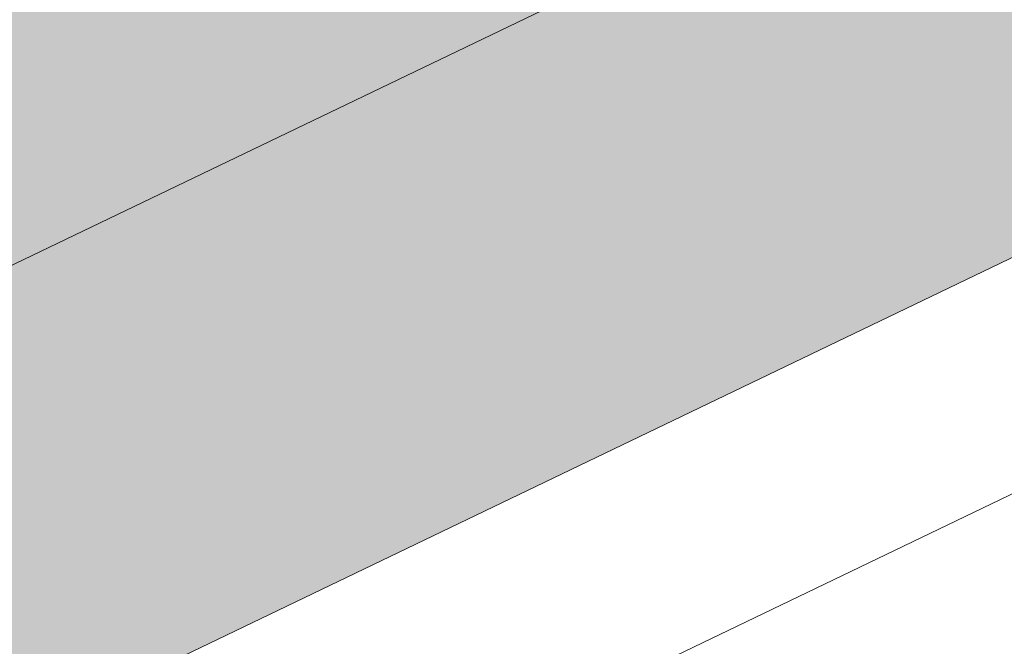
# Model space of a CAD drawing. Header units: metres. Extents: x 163628 to 167676, y 402708 to 405373.
# Tile 573 of 656: x 166398.376 to 166399.3, y 404373.814 to 404374.402. Entities that reach past the tile are written whole.
import ezdxf

# ---------------------------------------------------------------- set-up
doc = ezdxf.new("R2010")
doc.units = ezdxf.units.M
doc.linetypes.add('X-CA190022.004-UO-DWM_Snelfietsroute$0$VH-OPSLUITBAND_150X250', pattern=[24, 16, -2, 4, -2])
doc.layers.add('X-CA190022.004-UO-ARC_Arcering$0$N-WE-VH-VERHARDING-FIETSSTRAAT_GRIJS-A', color=251, linetype='Continuous', lineweight=0, transparency=0.5)
doc.layers.add('X-CA190022.004-UO-ARC_Arcering$0$N-WE-VH-VERHARDING-FIETSSTRAAT_ROOD-A', color=13, linetype='Continuous', lineweight=0, transparency=0.5)
for name, color, linetype, lineweight in [('X-CA190022.004-UO-DWM_Snelfietsroute$0$N-WE-VH-KANTOPSLUITING_ACHTERKANTBAND-G', 7, 'Continuous', 18), ('X-CA190022.004-UO-DWM_Snelfietsroute$0$N-WE-VH-KANTOPSLUITING_OPSLUITBAND_200X250-G', 7, 'X-CA190022.004-UO-DWM_Snelfietsroute$0$VH-OPSLUITBAND_150X250', 18), ('X-CA190022.004-UO-DWM_Snelfietsroute$0$N-WE-VH-VERHARDING-G', 7, 'Continuous', 18)]:
    doc.layers.add(name, color=color, linetype=linetype, lineweight=lineweight)

msp = doc.modelspace()

# ---------------------------------------------------------------- hatches: boundary and pattern name
at = {"layer": 'X-CA190022.004-UO-ARC_Arcering$0$N-WE-VH-VERHARDING-FIETSSTRAAT_GRIJS-A'}
h = msp.add_hatch(color=256, dxfattribs=at)
h.dxf.hatch_style = 1
h.paths.add_polyline_path([(166407.56451, 404378.14436), (166407.39135, 404378.50494), (166403.02761, 404376.4094), (166398.52038, 404374.24495), (166394.78037, 404372.44893), (166394.95353, 404372.08836), (166398.69354, 404373.88437), (166403.20077, 404376.04882)])
at = {"layer": 'X-CA190022.004-UO-ARC_Arcering$0$N-WE-VH-VERHARDING-FIETSSTRAAT_ROOD-A'}
h = msp.add_hatch(color=256, dxfattribs=at)
h.dxf.hatch_style = 1
h.paths.add_polyline_path([(166403.02761, 404376.4094), (166407.39135, 404378.50494), (166405.65979, 404382.11073), (166405.59549, 404382.07985), (166401.08826, 404379.9154), (166396.58103, 404377.75095), (166393.04881, 404376.05472), (166394.78037, 404372.44893), (166398.52038, 404374.24495)])

# ---------------------------------------------------------------- linework, layer by layer
at = {"layer": 'X-CA190022.004-UO-DWM_Snelfietsroute$0$N-WE-VH-KANTOPSLUITING_ACHTERKANTBAND-G', "ltscale": 0.2, "flags": 128}
msp.add_lwpolyline([(166459.17723, 404402.70781), (166270.42324, 404312.06492)], dxfattribs=at)
at = {"layer": 'X-CA190022.004-UO-DWM_Snelfietsroute$0$N-WE-VH-KANTOPSLUITING_OPSLUITBAND_200X250-G', "ltscale": 0.1, "flags": 128}
msp.add_lwpolyline([(166515.19163, 404426.92401), (166514.49728, 404426.38883), (166513.58518, 404425.74872), (166513.49101, 404425.6864), (166512.63338, 404425.14919), (166511.65846, 404424.60138), (166510.88934, 404424.21298), (166478.78145, 404408.76866), (166478.15851, 404408.48183), (166477.11431, 404408.0564), (166476.70909, 404407.9091), (166476.03753, 404407.68589), (166474.95259, 404407.37886), (166474.5562, 404407.28268), (166465.83722, 404405.25883), (166465.21095, 404405.10693), (166464.31052, 404404.86537), (166463.41819, 404404.59843), (166462.53156, 404404.30536), (166462.40156, 404404.26), (166461.65864, 404403.98881), (166460.79204, 404403.64631), (166459.93596, 404403.27935), (166459.09193, 404402.88871), (166270.33529, 404312.24455), (166269.85752, 404312.00615), (166269.08486, 404311.58106), (166268.33609, 404311.11891), (166267.61136, 404310.61992), (166266.91185, 404310.08486), (166266.34197, 404309.60577), (166266.24425, 404309.51937), (166265.59915, 404308.9148), (166264.988, 404308.28177), (166264.40925, 404307.619), (166263.86434, 404306.92812), (166263.3526, 404306.20799), (166263.2099, 404305.99279), (166262.76669, 404305.33926), (166262.09999, 404304.44127), (166261.38831, 404303.57659), (166260.6343, 404302.74857), (166260.50676, 404302.62186)], dxfattribs=at)
at = {"layer": 'X-CA190022.004-UO-DWM_Snelfietsroute$0$N-WE-VH-VERHARDING-G', "flags": 128}
msp.add_lwpolyline([(166458.92108, 404403.2504), (166270.15941, 404312.60382)], dxfattribs=at)

doc.saveas('drawing.dxf')
